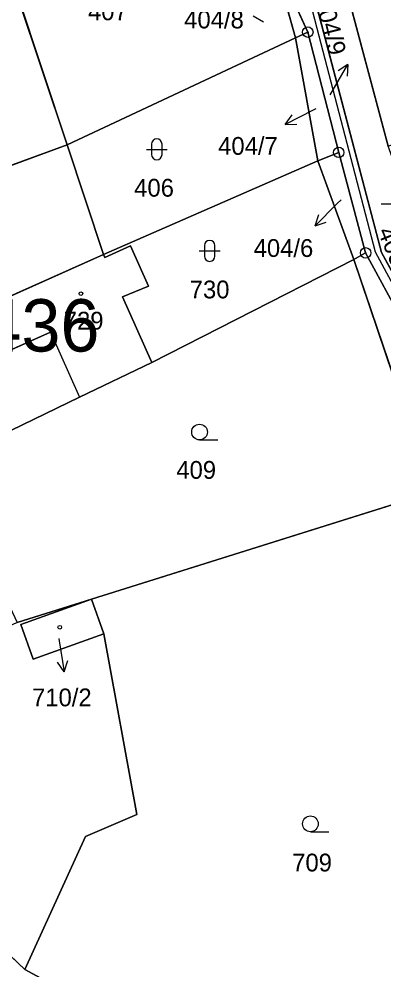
# Model space of a CAD drawing. Extents: x -689422 to -685210, y -987725 to -982160.
# Drawn here: x -687007.3 to -686972.5, y -985760.8 to -985670 of the extents above; entities that cross this region are included whole.
import ezdxf

# ---------------------------------------------------------------- set-up
doc = ezdxf.new("R2010")
doc.units = 0
for name, color, linetype in [('KN_Budovy', 7, 'Continuous'), ('KN_Budovy_cisla_domovni', 7, 'Continuous'), ('KN_Hranice_parcel', 7, 'Continuous'), ('KN_Hranice_parcel_vnitrni_kresba', 7, 'Continuous'), ('KN_Parcelni cisla', 7, 'Continuous'), ('KN_Parcelni cisla_sipky', 7, 'Continuous'), ('KN_Polygon parcely', 7, 'Continuous'), ('KN_POZEMKY_OSTATNI PLOCHA', 7, 'Continuous'), ('KN_POZEMKY_ZAHRADA', 7, 'Continuous'), ('KN_POZEMKY_ZASTAVENA PLOCHA', 7, 'Continuous'), ('KN_VYUZITI_26_ostatni plocha_jina plocha', 7, 'Continuous'), ('KN_VYUZITI_27_ostatni plocha_neplodna puda', 7, 'Continuous'), ('KN_Značky bodu BP', 7, 'Continuous'), ('KN_Značky budov', 7, 'Continuous'), ('KN_Značky kultur', 7, 'Continuous')]:
    doc.layers.add(name, color=color, linetype=linetype)

msp = doc.modelspace()

# ---------------------------------------------------------------- linework, layer by layer
at = {"layer": 'KN_Budovy'}
for points in [[(-686997.42, -985696.52), (-686994.94, -985695.5), (-686996.65, -985691.65), (-686999.09, -985692.77), (-686999.22, -985692.48), (-687014.87, -985699.47), (-687012.9, -985703.76), (-687004.3, -985699.9), (-687001.52, -985706.1), (-686994.61, -985702.81)], [(-687007.11, -985727.83), (-687005.94, -985731.13), (-686999.2, -985728.73), (-687000.36, -985725.41)]]:
    msp.add_lwpolyline(points, close=True, dxfattribs=at)
at = {"layer": 'KN_Hranice_parcel'}
for p, q in [((-687002.7, -985682), (-687009.87, -985660.45)), ((-686977.2, -985662.79), (-686972.05, -985682.12)), ((-686980.9, -985671.76), (-686983.13, -985663.74)), ((-686979.73, -985671.23), (-686983.13, -985663.74)), ((-686980.27, -985663.45), (-686972.69, -985692.28)), ((-686979.73, -985671.23), (-686980.9, -985671.76)), ((-686976.78, -985682.72), (-686979.73, -985671.23)), ((-686980.9, -985671.76), (-687002.7, -985682)), ((-686978.76, -985683.52), (-686980.9, -985671.76)), ((-687002.7, -985682), (-687020.49, -985688.5)), ((-686999.22, -985692.48), (-687002.7, -985682)), ((-686978.76, -985683.52), (-686976.78, -985682.72)), ((-686976.78, -985682.72), (-686974.21, -985692.32)), ((-686999.22, -985692.48), (-686978.76, -985683.52)), ((-686975.34, -985692.95), (-686978.76, -985683.52)), ((-686974.21, -985692.32), (-686975.34, -985692.95)), ((-686972.69, -985692.28), (-686961.71, -985712.45)), ((-686975.34, -985692.95), (-686994.61, -985702.81)), ((-686967.82, -985715.19), (-686975.34, -985692.95)), ((-687000.36, -985725.41), (-686967.82, -985715.19)), ((-687007.47, -985727.64), (-687000.36, -985725.41)), ((-687000.36, -985725.41), (-686999.2, -985728.73)), ((-687006.74, -985760.79), (-686988.21, -985770.88))]:
    msp.add_line(p, q, dxfattribs=at)
for points in [[(-686994.61, -985702.81), (-686997.42, -985696.52), (-686994.94, -985695.5), (-686996.65, -985691.65), (-686999.09, -985692.77), (-686999.22, -985692.48)], [(-686974.21, -985692.32), (-686970.64, -985698.93), (-686961.71, -985712.45)], [(-687019.55, -985701.63), (-687014.87, -985699.47), (-686999.22, -985692.48)], [(-686994.61, -985702.81), (-687001.52, -985706.1), (-687014.59, -985712.45)], [(-686999.2, -985728.73), (-687005.94, -985731.13), (-687007.11, -985727.83), (-687000.36, -985725.41)], [(-686999.2, -985728.73), (-686996.04, -985745.99), (-687000.95, -985748.1), (-687006.74, -985760.79)], [(-687006.74, -985760.79), (-687011.07, -985756.69), (-687012.95, -985754.28), (-687015.92, -985756.01)]]:
    msp.add_lwpolyline(points, dxfattribs=at)
at = {"layer": 'KN_Hranice_parcel_vnitrni_kresba'}
for q in [(-687012.9, -985703.76), (-687001.52, -985706.1)]:
    msp.add_line((-687004.3, -985699.9), q, dxfattribs=at)
msp.add_lwpolyline([(-686998.36, -985555.58), (-686995.66, -985575.13), (-686990.23, -985592.78), (-686988.38, -985606.28), (-686985.09, -985629.14), (-686982.16, -985648.79), (-686981.81, -985659.58), (-686980.81, -985663.36), (-686973.31, -985692.23), (-686962.38, -985712.44)], dxfattribs=at)
at = {"layer": 'KN_Parcelni cisla_sipky'}
for p, q in [((-686984.934, -985669.661), (-686983.97, -985670.23)), ((-686977.41, -985676.91), (-686975.91, -985674.311)), ((-686975.91, -985674.311), (-686976.844, -985674.928)), ((-686975.91, -985674.311), (-686975.977, -985675.429)), ((-686977.59, -985677.21), (-686977.41, -985676.91)), ((-686979.23, -985678.68), (-686981.904, -985680.042)), ((-686978.98, -985678.55), (-686979.23, -985678.68)), ((-686981.904, -985680.042), (-686981.239, -985679.142)), ((-686981.904, -985680.042), (-686980.784, -985680.034)), ((-686976.92, -985687.61), (-686979.042, -985689.732)), ((-686976.56, -985687.24), (-686976.92, -985687.61)), ((-686979.042, -985689.732), (-686978.688, -985688.67)), ((-686979.042, -985689.732), (-686977.98, -985689.378)), ((-687003.49, -985729.16), (-687003.45, -985729.39)), ((-687003.45, -985729.39), (-687002.981, -985732.354)), ((-687002.981, -985732.354), (-687002.643, -985731.287)), ((-687002.981, -985732.354), (-687003.632, -985731.443))]:
    msp.add_line(p, q, dxfattribs=at)
at = {"layer": 'KN_Polygon parcely'}
for points in [[(-686984.03, -985663.83), (-686989.9, -985664.43), (-686990.33, -985660.25), (-686990.73, -985656.31), (-686991.01, -985653.52), (-687009.87, -985660.45), (-687002.7, -985682), (-686980.9, -985671.76), (-686983.13, -985663.74)], [(-686972.69, -985692.28), (-686961.71, -985712.45), (-686958.35, -985723.3), (-686955.6, -985719.04), (-686967.29, -985695.5), (-686971.98, -985682.37), (-686972.05, -985682.12), (-686977.2, -985662.79), (-686977.38, -985661.33), (-686977.68, -985658.93), (-686981.28, -985659.62), (-686980.27, -985663.45)], [(-687009.87, -985660.45), (-687025.39, -985669.59), (-687019.84, -985679.63), (-687023.46, -985681.53), (-687020.49, -985688.5), (-687002.7, -985682)], [(-686935.93, -985683.56), (-686943.49, -985669.72), (-686968.43, -985660.13), (-686977.38, -985661.33), (-686977.2, -985662.79), (-686972.05, -985682.12), (-686952.61, -985674.4), (-686946.41, -985674.48)], [(-686974.21, -985692.32), (-686970.64, -985698.93), (-686961.71, -985712.45), (-686972.69, -985692.28), (-686980.27, -985663.45), (-686983.13, -985663.74), (-686979.73, -985671.23), (-686976.78, -985682.72)], [(-686979.73, -985671.23), (-686983.13, -985663.74), (-686980.9, -985671.76)], [(-686976.78, -985682.72), (-686979.73, -985671.23), (-686980.9, -985671.76), (-686978.76, -985683.52)], [(-687002.7, -985682), (-686999.22, -985692.48), (-686978.76, -985683.52), (-686980.9, -985671.76)], [(-687040.91, -985703.65), (-687045.45, -985706.6), (-687043.35, -985709.83), (-687047.44, -985712.63), (-687045.97, -985714.83), (-687029.37, -985705.49), (-687019.55, -985701.63), (-687014.87, -985699.47), (-686999.22, -985692.48), (-687002.7, -985682), (-687020.49, -985688.5), (-687042.07, -985698.85), (-687043.52, -985699.85)], [(-686976.78, -985682.72), (-686978.76, -985683.52), (-686975.34, -985692.95), (-686974.21, -985692.32)], [(-686978.76, -985683.52), (-686999.22, -985692.48), (-686999.09, -985692.77), (-686996.65, -985691.65), (-686994.94, -985695.5), (-686997.42, -985696.52), (-686994.61, -985702.81), (-686975.34, -985692.95)], [(-686999.09, -985692.77), (-686999.22, -985692.48), (-687014.87, -985699.47), (-687019.55, -985701.63), (-687014.59, -985712.45), (-687001.52, -985706.1), (-686994.61, -985702.81), (-686997.42, -985696.52), (-686994.94, -985695.5), (-686996.65, -985691.65)], [(-686974.21, -985692.32), (-686975.34, -985692.95), (-686967.82, -985715.19), (-686961.71, -985712.45), (-686970.64, -985698.93)], [(-687014.59, -985712.45), (-687007.47, -985727.64), (-687000.36, -985725.41), (-686967.82, -985715.19), (-686975.34, -985692.95), (-686994.61, -985702.81), (-687001.52, -985706.1)], [(-686955.22, -985772.52), (-686955.37, -985771.22), (-686965.67, -985739.33), (-686967.82, -985715.19), (-687000.36, -985725.41), (-686999.2, -985728.73), (-686996.04, -985745.99), (-687000.95, -985748.1), (-687006.74, -985760.79), (-686988.21, -985770.88), (-686972.66, -985779.26), (-686953.44, -985787.54)], [(-687000.36, -985725.41), (-687007.47, -985727.64), (-687019.28, -985733.09), (-687023.86, -985735.09), (-687030.93, -985737.7), (-687025.16, -985739.56), (-687020.29, -985750.92), (-687015.92, -985756.01), (-687012.95, -985754.28), (-687011.07, -985756.69), (-687006.74, -985760.79), (-687000.95, -985748.1), (-686996.04, -985745.99), (-686999.2, -985728.73), (-687005.94, -985731.13), (-687007.11, -985727.83)], [(-686999.2, -985728.73), (-687000.36, -985725.41), (-687007.11, -985727.83), (-687005.94, -985731.13)], [(-687015.92, -985756.01), (-687023.76, -985760.56), (-687017.84, -985771.66), (-687014.48, -985776.39), (-687009.06, -985771.2), (-686993.97, -985777.6), (-686993.37, -985776.9), (-686996.08, -985774.5), (-686994.24, -985772.39), (-686996.74, -985769.96), (-686995.72, -985768.84), (-686993.11, -985771.07), (-686992.7, -985770.63), (-686990.04, -985773.01), (-686988.21, -985770.88), (-687006.74, -985760.79), (-687011.07, -985756.69), (-687012.95, -985754.28)]]:
    msp.add_lwpolyline(points, close=True, dxfattribs=at)
at = {"layer": 'KN_POZEMKY_OSTATNI PLOCHA'}
for p, q in [((-687002.7, -985682), (-687009.87, -985660.45)), ((-686977.2, -985662.79), (-686972.05, -985682.12)), ((-686983.13, -985663.74), (-686980.9, -985671.76)), ((-686983.13, -985663.74), (-686979.73, -985671.23)), ((-686980.9, -985671.76), (-686983.13, -985663.74)), ((-686979.73, -985671.23), (-686983.13, -985663.74)), ((-686972.69, -985692.28), (-686980.27, -985663.45)), ((-686980.27, -985663.45), (-686972.69, -985692.28)), ((-686980.9, -985671.76), (-686979.73, -985671.23)), ((-686979.73, -985671.23), (-686980.9, -985671.76)), ((-686979.73, -985671.23), (-686976.78, -985682.72)), ((-686976.78, -985682.72), (-686979.73, -985671.23)), ((-686980.9, -985671.76), (-687002.7, -985682)), ((-687002.7, -985682), (-686980.9, -985671.76)), ((-686980.9, -985671.76), (-686978.76, -985683.52)), ((-686978.76, -985683.52), (-686980.9, -985671.76)), ((-686999.22, -985692.48), (-687002.7, -985682)), ((-686976.78, -985682.72), (-686978.76, -985683.52)), ((-686978.76, -985683.52), (-686976.78, -985682.72)), ((-686976.78, -985682.72), (-686974.21, -985692.32)), ((-686974.21, -985692.32), (-686976.78, -985682.72)), ((-686978.76, -985683.52), (-686999.22, -985692.48)), ((-686999.22, -985692.48), (-686978.76, -985683.52)), ((-686975.34, -985692.95), (-686978.76, -985683.52)), ((-686978.76, -985683.52), (-686975.34, -985692.95)), ((-686996.65, -985691.65), (-686999.09, -985692.77)), ((-686994.94, -985695.5), (-686996.65, -985691.65)), ((-686974.21, -985692.32), (-686975.34, -985692.95)), ((-686975.34, -985692.95), (-686974.21, -985692.32)), ((-686974.21, -985692.32), (-686970.64, -985698.93)), ((-686970.64, -985698.93), (-686974.21, -985692.32)), ((-686961.71, -985712.45), (-686972.69, -985692.28)), ((-686972.69, -985692.28), (-686961.71, -985712.45)), ((-686999.09, -985692.77), (-686999.22, -985692.48)), ((-686975.34, -985692.95), (-686994.61, -985702.81)), ((-686967.82, -985715.19), (-686975.34, -985692.95)), ((-686997.42, -985696.52), (-686994.94, -985695.5)), ((-686994.61, -985702.81), (-686997.42, -985696.52)), ((-687011.07, -985756.69), (-687006.74, -985760.79)), ((-687006.74, -985760.79), (-686988.21, -985770.88))]:
    msp.add_line(p, q, dxfattribs=at)
at = {"layer": 'KN_POZEMKY_ZAHRADA'}
for p, q in [((-687009.87, -985660.45), (-687002.7, -985682)), ((-687002.7, -985682), (-687020.49, -985688.5)), ((-687020.49, -985688.5), (-687002.7, -985682)), ((-687002.7, -985682), (-686999.22, -985692.48)), ((-686999.22, -985692.48), (-687014.87, -985699.47)), ((-686994.61, -985702.81), (-686975.34, -985692.95)), ((-686975.34, -985692.95), (-686967.82, -985715.19)), ((-687001.52, -985706.1), (-686994.61, -985702.81)), ((-687014.59, -985712.45), (-687001.52, -985706.1)), ((-686967.82, -985715.19), (-687000.36, -985725.41)), ((-687000.36, -985725.41), (-686967.82, -985715.19)), ((-687000.36, -985725.41), (-687007.47, -985727.64)), ((-686999.2, -985728.73), (-687000.36, -985725.41)), ((-686996.04, -985745.99), (-686999.2, -985728.73)), ((-687000.95, -985748.1), (-686996.04, -985745.99)), ((-687006.74, -985760.79), (-687000.95, -985748.1)), ((-686988.21, -985770.88), (-687006.74, -985760.79))]:
    msp.add_line(p, q, dxfattribs=at)
at = {"layer": 'KN_POZEMKY_ZASTAVENA PLOCHA'}
for p, q in [((-686972.05, -985682.12), (-686977.2, -985662.79)), ((-686999.09, -985692.77), (-686996.65, -985691.65)), ((-686996.65, -985691.65), (-686994.94, -985695.5)), ((-687014.87, -985699.47), (-686999.22, -985692.48)), ((-686999.22, -985692.48), (-686999.09, -985692.77)), ((-686994.94, -985695.5), (-686997.42, -985696.52)), ((-686997.42, -985696.52), (-686994.61, -985702.81)), ((-686994.61, -985702.81), (-687001.52, -985706.1)), ((-687001.52, -985706.1), (-687014.59, -985712.45)), ((-687007.47, -985727.64), (-687000.36, -985725.41)), ((-687000.36, -985725.41), (-687007.11, -985727.83)), ((-687007.11, -985727.83), (-687000.36, -985725.41)), ((-687000.36, -985725.41), (-686999.2, -985728.73)), ((-687007.11, -985727.83), (-687005.94, -985731.13)), ((-687005.94, -985731.13), (-687007.11, -985727.83)), ((-687005.94, -985731.13), (-686999.2, -985728.73)), ((-686999.2, -985728.73), (-687005.94, -985731.13)), ((-686999.2, -985728.73), (-686996.04, -985745.99)), ((-686996.04, -985745.99), (-687000.95, -985748.1)), ((-687000.95, -985748.1), (-687006.74, -985760.79)), ((-687006.74, -985760.79), (-687011.07, -985756.69))]:
    msp.add_line(p, q, dxfattribs=at)
at = {"layer": 'KN_VYUZITI_26_ostatni plocha_jina plocha'}
for p, q in [((-687002.7, -985682), (-687009.87, -985660.45)), ((-686983.13, -985663.74), (-686980.9, -985671.76)), ((-686983.13, -985663.74), (-686979.73, -985671.23)), ((-686980.9, -985671.76), (-686983.13, -985663.74)), ((-686979.73, -985671.23), (-686983.13, -985663.74)), ((-686980.27, -985663.45), (-686972.69, -985692.28)), ((-686980.9, -985671.76), (-686979.73, -985671.23)), ((-686979.73, -985671.23), (-686980.9, -985671.76)), ((-686979.73, -985671.23), (-686976.78, -985682.72)), ((-686976.78, -985682.72), (-686979.73, -985671.23)), ((-686980.9, -985671.76), (-687002.7, -985682)), ((-686978.76, -985683.52), (-686980.9, -985671.76)), ((-686976.78, -985682.72), (-686978.76, -985683.52)), ((-686978.76, -985683.52), (-686976.78, -985682.72)), ((-686976.78, -985682.72), (-686974.21, -985692.32)), ((-686974.21, -985692.32), (-686976.78, -985682.72)), ((-686975.34, -985692.95), (-686978.76, -985683.52)), ((-686974.21, -985692.32), (-686975.34, -985692.95)), ((-686975.34, -985692.95), (-686974.21, -985692.32)), ((-686974.21, -985692.32), (-686970.64, -985698.93)), ((-686970.64, -985698.93), (-686974.21, -985692.32)), ((-686972.69, -985692.28), (-686961.71, -985712.45)), ((-686967.82, -985715.19), (-686975.34, -985692.95)), ((-687011.07, -985756.69), (-687006.74, -985760.79)), ((-687006.74, -985760.79), (-686988.21, -985770.88))]:
    msp.add_line(p, q, dxfattribs=at)
at = {"layer": 'KN_VYUZITI_27_ostatni plocha_neplodna puda'}
for p, q in [((-686977.2, -985662.79), (-686972.05, -985682.12)), ((-686972.69, -985692.28), (-686980.27, -985663.45)), ((-687002.7, -985682), (-686980.9, -985671.76)), ((-686980.9, -985671.76), (-686978.76, -985683.52)), ((-686999.22, -985692.48), (-687002.7, -985682)), ((-686978.76, -985683.52), (-686999.22, -985692.48)), ((-686999.22, -985692.48), (-686978.76, -985683.52)), ((-686978.76, -985683.52), (-686975.34, -985692.95)), ((-686996.65, -985691.65), (-686999.09, -985692.77)), ((-686994.94, -985695.5), (-686996.65, -985691.65)), ((-686961.71, -985712.45), (-686972.69, -985692.28)), ((-686999.09, -985692.77), (-686999.22, -985692.48)), ((-686975.34, -985692.95), (-686994.61, -985702.81)), ((-686997.42, -985696.52), (-686994.94, -985695.5)), ((-686994.61, -985702.81), (-686997.42, -985696.52))]:
    msp.add_line(p, q, dxfattribs=at)
at = {"layer": 'KN_Značky bodu BP'}
for centre, radius in [((-686979.73, -985671.23), 0.5), ((-686979.73, -985671.23), 0.0303), ((-686976.78, -985682.72), 0.5), ((-686976.78, -985682.72), 0.0303), ((-686974.21, -985692.32), 0.5), ((-686974.21, -985692.32), 0.0303)]:
    msp.add_circle(centre, radius, dxfattribs=at)
at = {"layer": 'KN_Značky budov'}
for centre in [(-687001.387, -985696.219), (-687003.407, -985728.099)]:
    msp.add_circle(centre, 0.175, dxfattribs=at)
at = {"layer": 'KN_Značky kultur'}
for p, q in [((-686994.641, -985681.931), (-686994.641, -985682.932)), ((-686993.639, -985682.932), (-686993.639, -985681.931)), ((-686995.141, -985682.431), (-686993.139, -985682.431)), ((-686972.741, -985687.621), (-686970.739, -985687.621)), ((-686990.101, -985692.131), (-686988.099, -985692.131)), ((-686989.601, -985691.631), (-686989.601, -985692.632)), ((-686988.599, -985692.632), (-686988.599, -985691.631)), ((-686990.063, -985710.19), (-686988.313, -985710.19)), ((-686979.483, -985747.63), (-686977.733, -985747.63))]:
    msp.add_line(p, q, dxfattribs=at)
for centre in [(-686990.063, -985709.44), (-686979.483, -985746.88)]:
    msp.add_circle(centre, 0.75, dxfattribs=at)
for centre, start, end in [((-686994.14, -985681.931), 0, 180), ((-686994.14, -985682.931), 180, 359.98789), ((-686989.1, -985691.631), 0, 180), ((-686989.1, -985692.631), 180, 359.98789)]:
    msp.add_arc(centre, 0.5, start, end, dxfattribs=at)

# ---------------------------------------------------------------- texts
at = {"layer": 'KN_Budovy_cisla_domovni'}
msp.add_text('436', height=5, dxfattribs=at).set_placement((-687010.778, -985701.749))
at = {"layer": 'KN_Parcelni cisla'}
for s, p in [('407', (-687000.71, -985670.09)), ('404/8', (-686991.528, -985670.87)), ('404/7', (-686988.288, -985682.95)), ('406', (-686996.3, -985686.95)), ('404/6', (-686984.898, -985692.71)), ('730', (-686991, -985696.67)), ('729', (-687003.02, -985699.65)), ('409', (-686992.28, -985713.91)), ('710/2', (-687006.048, -985735.65)), ('709', (-686981.22, -985751.43))]:
    msp.add_text(s, height=1.7, dxfattribs=at).set_placement(p)
for s, rotation, p in [('404/9', 284, (-686979.062, -985668.045)), ('403/2', 292, (-686973.093, -985690.25))]:
    msp.add_text(s, height=1.7, rotation=rotation, dxfattribs=at).set_placement(p)

doc.saveas('drawing.dxf')
